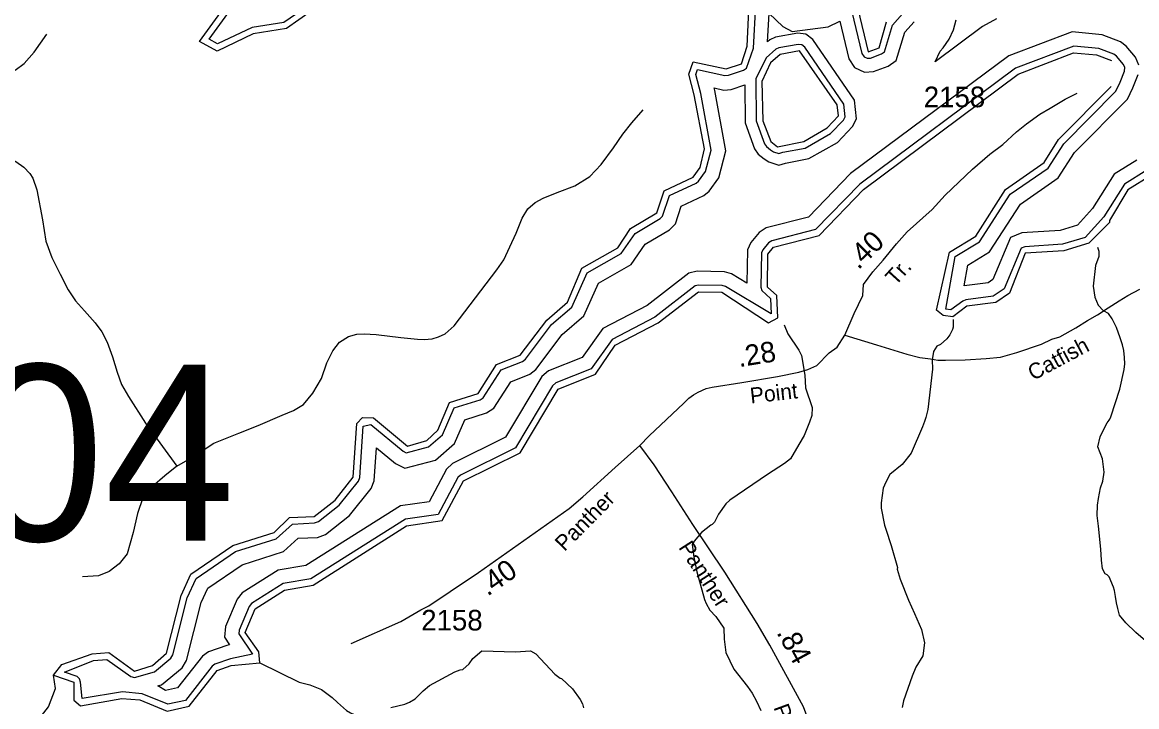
# Model space of a CAD drawing. Extents: x 1473865 to 1648260, y 639067 to 773536.
# Drawn here: x 1621916 to 1628666, y 673312 to 677457 of the extents above; entities that cross this region are included whole.
import ezdxf

# ---------------------------------------------------------------- set-up
doc = ezdxf.new("R2010")
doc.units = 0
for name, color, linetype in [('Exist Hydrographic Buffer Line', 7, 'Continuous'), ('Exist Hydrographic Creek Single Shore', 7, 'Continuous'), ('Exist Hydrographic Island Shore', 7, 'Continuous'), ('Exist Hydrographic Lake Shore', 7, 'Continuous'), ('Exist Hydrographic Misc Water Feature', 7, 'Continuous'), ('Exist Road Non-System Type 51', 7, 'Continuous'), ('Exist Road Secondary Mileage Hundredths English Label', 7, 'Continuous'), ('Exist Road Secondary Structure Pipe Number Label', 7, 'Continuous'), ('Exist Road Secondary Type 51 Attributed', 7, 'Continuous'), ('Exist Road Secondary Type 51 Label', 7, 'Continuous'), ('Exist Road Secondary Type 51 Number Label', 7, 'Continuous')]:
    doc.layers.add(name, color=color, linetype=linetype)

msp = doc.modelspace()

# ---------------------------------------------------------------- linework, layer by layer
at = {"layer": 'Exist Hydrographic Buffer Line'}
for points in [[(1622797.6, 673326.4), (1622643.4, 673390.5), (1622523.2, 673402.2), (1622280.1, 673360.7), (1622268.9, 673459.7), (1622263.6, 673480.1), (1622248.9, 673494.7), (1622171.4, 673521.7), (1622348.3, 673592.4), (1622428.6, 673598.7), (1622573.9, 673495.5), (1622596.9, 673488.1), (1622717.8, 673523.9), (1622816.3, 673605.8), (1622828.7, 673626.1), (1622915.9, 673971.9), (1622969.6, 674088.5), (1623208.7, 674251.2), (1623454.1, 674329.7), (1623552, 674418.5), (1623686.9, 674424.7), (1623709.7, 674433.2), (1623835.7, 674532.4), (1623952.3, 674677.9), (1623960.8, 674700), (1623981.9, 675010.3), (1624028.1, 675021.6), (1624223.4, 674859), (1624242, 674850.3), (1624377.1, 674885.1), (1624461.5, 674958.7), (1624532.7, 675121.3), (1624690.1, 675171.2), (1624708.7, 675183.6), (1624815.8, 675351.9), (1624946.6, 675403.2), (1624963.8, 675416.4), (1625122.3, 675626.4), (1625245.2, 675732.7), (1625336.6, 675939.8), (1625543.6, 676056.7), (1625628.5, 676178.6), (1625780.6, 676269.1), (1625794.6, 676283.5), (1625835.7, 676408.2), (1625996.8, 676482.6), (1626012.4, 676495.5), (1626054.4, 676553.7), (1626087.9, 676682.3), (1626025.3, 677025.2), (1625995.8, 677141.3), (1626006.1, 677171.4), (1626171.5, 677135.5), (1626192.8, 677136.7), (1626284.8, 677167.6), (1626302.6, 677179.9), (1626345.1, 677300.8), (1626358.7, 677563.4)], [(1623654.4, 677562.1), (1623500.7, 677456.9), (1623308.8, 677426.3), (1623098.2, 677327.7), (1623048.2, 677354.4), (1623177.9, 677533)], [(1626430.5, 677339.2), (1626439.5, 677511.4), (1626522.9, 677431.2), (1626578.2, 677401.8), (1626797.7, 677429.5), (1626868.3, 677464.2), (1626923.3, 677236.7), (1626956.5, 677183), (1627018, 677154.3), (1627072.1, 677159), (1627160.4, 677191.8), (1627209.2, 677226.5), (1627261.3, 677398.4), (1627317.4, 677460.4)], [(1626940.3, 677521), (1627001.1, 677269.2), (1627014.3, 677248), (1627033, 677239.3), (1627053.6, 677241), (1627121.1, 677266.1), (1627137.7, 677277.9), (1627187, 677440.4), (1627247.7, 677507.6)], [(1627815.9, 677477.5), (1627731.9, 677430.9), (1627445.4, 677217.4), (1627474.8, 677281.6), (1627493.8, 677303), (1627529.8, 677354.4), (1627556.3, 677411.2), (1627572.5, 677471.9)], [(1628679.6, 677197.2), (1628657.5, 677245.7), (1628602.5, 677313.7), (1628567.3, 677339.1), (1628456.6, 677380.9), (1628274.3, 677399), (1627891.5, 677254.2), (1626932.2, 676541.1), (1626677.1, 676277.3), (1626422.4, 676212.7), (1626378.7, 676185.1), (1626328.4, 676123.3), (1626308.6, 676079.2), (1626305.1, 675877.4), (1626210.7, 675933.8), (1626168.4, 675946.9), (1626002.9, 675950.3), (1625954.1, 675937.6), (1625700.8, 675742.2), (1625431.5, 675602.1), (1625307.4, 675427.9), (1625103, 675345.9), (1625062.3, 675311.4), (1624843.9, 674944.9), (1624521.7, 674785.4), (1624485.4, 674751.5), (1624379.8, 674553.1), (1624207.4, 674527.9), (1623633.7, 674166.4), (1623466.8, 674138.5), (1623248.9, 674001.8), (1623217.2, 673963.7), (1623147.7, 673797.7), (1623140.2, 673732.7), (1623170.8, 673686.9), (1623154.5, 673683.5), (1623044, 673644.3), (1623007.5, 673618.7), (1622857.3, 673426.3), (1622783.4, 673409.7), (1622737.8, 673438.1)], [(1626410.3, 676629.4), (1626437.5, 676612.4), (1626497.4, 676592.9), (1626537.9, 676605.1), (1626680.4, 676632.2), (1626853.7, 676729.6), (1626945, 676825.9), (1626967.9, 676872.3), (1626956.7, 676986), (1626704.9, 677353.6), (1626661.8, 677386.3), (1626613.2, 677390.7), (1626478.7, 677367), (1626443.5, 677350.5), (1626430.5, 677339.2)], [(1628726.4, 676561), (1628590.9, 676476.6), (1628466.4, 676278.2), (1628353.8, 676154.5), (1628216.8, 676112.7), (1627988.6, 676098), (1627965.3, 676088.8), (1627863.3, 675843.3), (1627797.4, 675798.1), (1627630.8, 675776.7), (1627611.8, 675768.9), (1627540.9, 675714.9), (1627510.7, 675719), (1627567.3, 676038.9), (1627713.1, 676128.5), (1627900.4, 676416.3), (1628128.8, 676574.3), (1628223.7, 676721.8), (1628539.3, 677040.2), (1628565.8, 677094.9), (1628591.4, 677161.5), (1628593.5, 677182.8), (1628585.2, 677201), (1628544, 677251.8), (1628527, 677264.1), (1628437.2, 677298), (1628285.7, 677313.1), (1627932.4, 677179.4), (1626988.1, 676477.5), (1626721.1, 676201.4), (1626456.1, 676134.2), (1626435.4, 676121.2), (1626400.8, 676078.7), (1626392.6, 676060.4), (1626389.1, 675854), (1626394.4, 675833.4), (1626447.8, 675784), (1626451.9, 675691.4), (1626176.1, 675856.2), (1626154.8, 675862.8), (1626012.8, 675865.7), (1625992, 675860.3), (1625746.4, 675670.8), (1625488.5, 675536.6), (1625361.7, 675358.8), (1625147.2, 675272.7), (1625127.6, 675256.1), (1624903.7, 674880.3), (1624570.2, 674715.3), (1624553.3, 674699.4), (1624434.2, 674475.8), (1624237.2, 674447), (1623664.3, 674086), (1623497.3, 674058), (1623305.2, 673937.5), (1623290.1, 673919.4), (1623230.1, 673776.2), (1623227.6, 673753.8), (1623310.3, 673629.7), (1623177.3, 673602.1), (1623083.1, 673568.6), (1623066.3, 673556.8), (1622905.2, 673350.5), (1622797.6, 673326.4)], [(1626448.9, 676684.2), (1626466.1, 676673.5), (1626498.1, 676663.1), (1626521.9, 676670.2), (1626657.2, 676695.9), (1626812.1, 676783), (1626889.5, 676864.6), (1626899.4, 676884.8), (1626891.7, 676962.3), (1626655.8, 677306.8), (1626636.7, 677321.4), (1626616, 677323.2), (1626499.1, 677302.6), (1626480.3, 677293.8), (1626420.7, 677242.1), (1626359.5, 677114.4), (1626361.1, 676860.7), (1626411.6, 676721.7), (1626423.3, 676705.2), (1626448.9, 676684.2)], [(1628666.6, 676623.2), (1628529.8, 676537.9), (1628399, 676329.5), (1628307, 676228.5), (1628201.6, 676196.3), (1627969.8, 676181.4), (1627901, 676154), (1627795, 675898.8), (1627766.5, 675879.2), (1627621.4, 675860.6), (1627643.8, 675986.9), (1627773.4, 676066.6), (1627962, 676356.4), (1628190.7, 676514.5), (1628289.8, 676668.6), (1628609.2, 676990.8), (1628643.3, 677061.4), (1628674.3, 677141.9)], [(1622737.8, 673438.1), (1622760.1, 673444.7), (1622883.8, 673547.5), (1622910.8, 673591.6), (1622999.2, 673942.5), (1623039.3, 674029.5), (1623247.6, 674171.3), (1623499.1, 674251.7), (1623587.6, 674332.1), (1623704.6, 674337.4), (1623753.3, 674355.5), (1623898.1, 674469.5), (1624029.5, 674633.6), (1624047.7, 674680.9), (1624061.2, 674879.6), (1624175.9, 674784), (1624233.4, 674757.3), (1624419.2, 674805.1), (1624534.1, 674905.4), (1624597.3, 675049.5), (1624728.7, 675091.1), (1624773, 675120.8), (1624874.6, 675280.5), (1624990.2, 675325.9), (1625026.8, 675353.8), (1625186.9, 675566), (1625317.7, 675679.1), (1625405.3, 675877.6), (1625604.3, 675990), (1625689.8, 676112.7), (1625835.5, 676199.4), (1625871.8, 676236.6), (1625907.3, 676344.4), (1626044, 676407.5), (1626077.1, 676434.8), (1626135.4, 676515.5), (1626178, 676679), (1626111.3, 677044), (1626107.3, 677059.5), (1626164.4, 677047.1), (1626209.5, 677049.5), (1626292.9, 677077.6)], [(1626292.9, 677077.6), (1626294.3, 676848.7), (1626351.9, 676690.3), (1626374, 676659.2), (1626409.3, 676630.2)]]:
    msp.add_lwpolyline(points, dxfattribs=at)
at = {"layer": 'Exist Hydrographic Creek Single Shore'}
msp.add_lwpolyline([(1620492.1, 672660.4), (1620544.8, 672743.5), (1620590.8, 672796.3), (1620680.5, 672842.5), (1621410.3, 672845), (1621535.5, 672868.2), (1621649.1, 673065.5), (1621985.3, 673193.1), (1622075.2, 673310.4), (1622116.9, 673421.7), (1622104.9, 673502)], dxfattribs=at)
at = {"layer": 'Exist Hydrographic Island Shore'}
msp.add_lwpolyline([(1626490, 676702.3), (1626649.1, 676735.1), (1626792, 676817.6), (1626860.1, 676891.7), (1626852.1, 676957.5), (1626623, 677283.8), (1626506, 677263.2), (1626447.1, 677211.9), (1626396, 677098), (1626401, 676861.5), (1626449, 676735.9), (1626490, 676702.3)], dxfattribs=at)
at = {"layer": 'Exist Hydrographic Lake Shore'}
for points in [[(1631149.1, 678045.7), (1630965.1, 678023.1), (1630822.1, 677907.9), (1630661.1, 677668.3), (1630501.1, 677504.1), (1630423, 677328.5), (1630386, 677004.3), (1630278.1, 677055.6), (1630282.1, 677357.6), (1630250.1, 677430.4), (1630276.1, 677590.7), (1630245.1, 677748.9), (1629793, 677630), (1629491.1, 677422.8), (1629338, 677209.2), (1629017, 676828.4), (1628908, 676764.9), (1628755, 676531.7), (1628612, 676442.7), (1628500.7, 676257.6)], [(1622104.9, 673502), (1622156, 673566.6), (1622340, 673631.8), (1622440, 673639.6), (1622596.9, 673528.1), (1622705.9, 673562.1), (1622790, 673635.8), (1622877.9, 673985.3), (1622937.9, 674115.3), (1623191, 674287.5), (1623441.9, 674367.8), (1623534.9, 674457.8), (1623684.9, 674464.6), (1623810.9, 674563.8), (1623920.9, 674702.7), (1623943, 675027.2), (1623976, 675062.7), (1624043, 675061.3), (1624249, 674889.7), (1624366, 674923.4), (1624434, 674987.8), (1624503, 675153.8), (1624678, 675209.3), (1624789, 675384.3), (1624932, 675440.5), (1625093, 675653.8), (1625219, 675762.9), (1625305, 675968), (1625524, 676091.6), (1625600, 676208.2), (1625760.1, 676303.4), (1625803, 676437.1), (1625980, 676519), (1626022, 676577.1), (1626049, 676691.5), (1625986, 677017.7), (1625954, 677143.1), (1625980.1, 677218), (1626180, 677174.6), (1626272.1, 677205.6), (1626307, 677313.2), (1626319, 677572.3)], [(1623667, 677524.1), (1623516, 677418.8), (1623315, 677386.8), (1623097, 677282.9), (1622989, 677340.8), (1623151, 677564.1)], [(1626977, 677539.2), (1627040, 677278.6), (1627107, 677303.6), (1627151, 677460.2)], [(1622104.9, 673502), (1622229, 673460.1), (1622227.9, 673351.8), (1622268.9, 673318.1), (1622519.9, 673362.3), (1622628, 673353.6), (1622794, 673284.6), (1622928, 673314.7), (1623096.9, 673531.1), (1623180.9, 673562.3), (1623355.9, 673578.5), (1623349, 673644.3), (1623266.9, 673760.8), (1623327, 673903.9), (1623504, 674018.6), (1623679, 674047.8), (1624243, 674407.4), (1624460, 674439.1), (1624588, 674679.4), (1624932, 674849.7), (1625162, 675235.6), (1625388, 675326.2), (1625507, 675501.1), (1625768.1, 675637), (1626012, 675825.7), (1626154.1, 675822.8), (1626435, 675636.6), (1626493, 675668.2), (1626487, 675802.9), (1626429, 675853.4), (1626432, 676053.5), (1626466.1, 676095.5), (1626742.1, 676165.4), (1627012, 676445.5), (1627947, 677142.2), (1628282.1, 677273.2), (1628423.1, 677260.6), (1628512.9, 677226.6)], [(1628500.7, 676257.6), (1628500.6, 676244.8), (1628375, 676119.3), (1628224.1, 676073.1), (1627991, 676058.1), (1627896, 675817.1), (1627812, 675759.8), (1627636, 675737), (1627552, 675673.1), (1627494, 675680.9), (1627453.1, 675714.5), (1627532, 676064.1), (1627692.1, 676162.6), (1627871.1, 676444.6), (1628106.1, 676607.2), (1628192.1, 676746.6), (1628510.9, 677068.4)]]:
    msp.add_lwpolyline(points, dxfattribs=at)
at = {"layer": 'Exist Hydrographic Misc Water Feature'}
for points in [[(1628428.6, 676096), (1628436.3, 676070.4), (1628435.9, 676038.4), (1628415.3, 675984.7), (1628401.5, 675858.6), (1628412.7, 675792.7), (1628432, 675743.9), (1628463.7, 675709.6)], [(1628485.9, 675031.7), (1628498.1, 675047.5), (1628502.3, 675053.5), (1628508.4, 675067.4), (1628564.3, 675234.8), (1628589.9, 675354.5), (1628594.3, 675388.5), (1628592.6, 675426.5), (1628587.1, 675468.5), (1628579.6, 675504.7), (1628566.2, 675546.9), (1628542.9, 675609.2), (1628517, 675661.3), (1628494.8, 675693.8), (1628463.7, 675709.6)], [(1626529.7, 675625.6), (1626553, 675569.4), (1626619.8, 675472), (1626635.3, 675439.7), (1626655.9, 675319.5), (1626658.9, 675243.1), (1626701.1, 675123.3), (1626698.6, 675074.9), (1626684, 675035), (1626667.6, 674995.1), (1626651, 674955.2), (1626620.4, 674900.1), (1626569.1, 674812.5), (1626532.7, 674785.3), (1626429.8, 674718.4), (1626201.5, 674563.1), (1626177.3, 674541.4), (1626132.5, 674478.3), (1626107.8, 674430.3), (1626093.8, 674415.1), (1626085.7, 674411.1), (1626031, 674367.1), (1625986.2, 674313.8), (1625974, 674294.4), (1625983.1, 674217.9), (1626001.8, 674129.7), (1626047.6, 673961.4), (1626057.4, 673937.4), (1626080.9, 673896.7), (1626116.3, 673858.3), (1626165.3, 673787.5), (1626166.5, 673721.8), (1626177.3, 673639.6), (1626226, 673538.5), (1626308.8, 673433.4), (1626336.3, 673393.5), (1626363.6, 673344.5), (1626389, 673288.2)], [(1627554.7, 675657.4), (1627554, 675611.5), (1627549.8, 675596), (1627533.3, 675564.3), (1627515, 675540.1), (1627476.5, 675506.4), (1627454.4, 675495.3), (1627436, 675462.9), (1627427.2, 675413), (1627428.6, 675355.5), (1627401.3, 675111.6), (1627388.6, 675063.4), (1627380.4, 675039.8), (1627368, 675008), (1627299.7, 674846.9), (1627244.8, 674779.9), (1627170.1, 674718.2), (1627145.4, 674672.8), (1627130.9, 674635.3), (1627117.8, 674547), (1627117.4, 674515), (1627137.9, 674411.2), (1627145.6, 674386.4), (1627178.3, 674288.1), (1627216.6, 674156), (1627214.6, 674145.4), (1627233.7, 674085.1), (1627284, 673956.9), (1627320.9, 673876.6), (1627361.6, 673779.8), (1627380.5, 673699.7), (1627369.5, 673619.6), (1627328.7, 673552.3), (1627305.8, 673496.1), (1627254, 673347), (1627245.4, 673307)], [(1628475, 674117.4), (1628459, 674147.3), (1628451.7, 674199.2), (1628448.5, 674265.7), (1628434.2, 674405.5), (1628427.2, 674469.7), (1628428, 674533.6), (1628434.6, 674573.7), (1628447.4, 674637.5), (1628459.9, 674677.4), (1628468.6, 674733.1), (1628457.7, 674813.7), (1628430.7, 674885.6), (1628443.6, 674946.1), (1628464, 674989), (1628485.9, 675031.7)], [(1629007.9, 673508.9), (1628996, 673523), (1628984.1, 673533.2), (1628924.6, 673571.9), (1628894.8, 673590.2), (1628866.9, 673602.7), (1628803.3, 673637.4), (1628660.7, 673761.2), (1628599.5, 673819.9), (1628562, 673866.3), (1628550.5, 673906.5), (1628542.9, 673940.6), (1628537.4, 673978.7), (1628531.7, 674014.8), (1628526, 674036.9), (1628498.7, 674099.2), (1628486.8, 674111.3), (1628475, 674117.4)], [(1624148.3, 673308), (1624232.6, 673326.9), (1624260.8, 673338.6), (1624295.1, 673360), (1624343.9, 673407.5), (1624382.2, 673441.2), (1624535.3, 673523.4), (1624567.5, 673534.3), (1624583.6, 673536.4), (1624622, 673571.7), (1624644.4, 673603.3), (1624699.1, 673650.6), (1624903.1, 673644), (1624995.1, 673651.2), (1625027, 673632.4), (1625141.4, 673508.7), (1625174.9, 673484.2), (1625182.9, 673482.4), (1625248.1, 673419.5), (1625295.4, 673354.6), (1625309, 673328.9), (1625314.8, 673305)], [(1623355.9, 673578.5), (1623594.3, 673461.2), (1623658, 673444.3), (1623729.5, 673415.8), (1623793, 673368.5), (1623824.6, 673336.8), (1623880, 673289.6), (1623903.8, 673275.2), (1623925.8, 673264.9)]]:
    msp.add_lwpolyline(points, dxfattribs=at)
at = {"layer": 'Exist Road Non-System Type 51'}
for points in [[(1621873.1, 677168), (1621927.6, 677208.3), (1621989.3, 677277.1), (1622065.2, 677385.1)], [(1622852.7, 674768.9), (1622957.8, 674829.2), (1623076.7, 674908.6), (1623228.3, 674968.9), (1623345.5, 675015.5), (1623490.8, 675077.2), (1623558, 675106.5), (1623620, 675142.7), (1623675.2, 675211.7), (1623728.6, 675299.6), (1623761.4, 675394.5), (1623797.4, 675467.8), (1623837, 675519.6), (1623892.2, 675554.1), (1623942.2, 675567.9), (1623987, 675571.3), (1624059.3, 675566.2), (1624209.2, 675548.9), (1624310.9, 675538.6), (1624350.5, 675535.1), (1624398.8, 675540.3), (1624436.7, 675552.4), (1624478.1, 675571.3), (1624532.6, 675619.3), (1624791.1, 675959), (1624832, 676018.4), (1624869.9, 676097.7), (1624907.8, 676180.5), (1624944, 676271.9), (1624978.5, 676327.1), (1625023.3, 676365.1), (1625071.5, 676392.7), (1625156, 676427.2), (1625262.8, 676466.8), (1625353.6, 676522.8), (1625422.6, 676596.9), (1625496.7, 676697), (1625553.5, 676779.8), (1625608.7, 676848.8), (1625675.9, 676926.4)], [(1621706, 676765.4), (1621742.2, 676712), (1621800.8, 676655.1), (1621878.3, 676613.7), (1621924.8, 676579.2), (1621962.7, 676541.2), (1621980, 676513.6), (1622004, 676442.1), (1622038.5, 676261), (1622059.1, 676131.6), (1622095.2, 676032.8), (1622145.2, 675931.1), (1622193.4, 675837.9), (1622238.2, 675770.6), (1622293.4, 675710.3), (1622357.1, 675637.8), (1622398.5, 675582.7), (1622429.5, 675520.6), (1622462.1, 675430.2), (1622491.4, 675338.7), (1622517.2, 675262.9), (1622560.3, 675190.4), (1622662, 675030), (1622852.7, 674768.9)], [(1622852.7, 674768.9), (1622780, 674710.8), (1622704.2, 674645.2), (1622647.3, 674578), (1622614.6, 674481.4), (1622588.7, 674367.5), (1622551.2, 674237.4), (1622503, 674177.1), (1622442.6, 674130.5), (1622378.9, 674104.6), (1622280.7, 674097.7)]]:
    msp.add_lwpolyline(points, dxfattribs=at)
at = {"layer": 'Exist Road Secondary Type 51 Attributed'}
for points in [[(1626898.9, 675562.4), (1626955, 675693.5), (1627006.5, 675802.7), (1627010.4, 675868.2), (1627067.4, 675945.5), (1627130.1, 676016.9), (1627211.3, 676116.1), (1627276, 676187.2), (1627427.6, 676323.6), (1627506.6, 676410.8), (1627672.2, 676567), (1627775.3, 676657.7), (1627855.9, 676716.9), (1627938.7, 676794.1), (1627999.3, 676843.3), (1628079.9, 676900.5), (1628142.3, 676937.8), (1628233, 676990.8), (1628304.8, 677028)], [(1626898.9, 675562.4), (1627089.2, 675503), (1627274.1, 675446.9), (1627352.1, 675426.6), (1627416, 675418.8), (1627461.3, 675411), (1627508, 675411), (1627626.6, 675412.6), (1627754.2, 675421), (1627840.2, 675429.7), (1627939.9, 675457.1), (1628088.2, 675507.8), (1628152.2, 675539), (1628200.5, 675552.5), (1628298, 675606.4), (1628368.3, 675651.6), (1628427.5, 675685), (1628493.2, 675728.1), (1628559.6, 675770.4), (1628613, 675802.3), (1628685.7, 675841.2)], [(1625657.3, 674893.9), (1625713.5, 674951.6), (1625922.4, 675150.2), (1625952.8, 675179.8), (1625981.7, 675201.1), (1626010.8, 675217.3), (1626057.5, 675238.8), (1626095.2, 675246.6), (1626274.1, 675276.6), (1626490.7, 675311.3), (1626619.7, 675339.2), (1626674.3, 675354.8), (1626727.8, 675378), (1626802.6, 675455.1), (1626850.7, 675490.5), (1626898.9, 675562.4)], [(1623908.4, 673693.9), (1624209.7, 673828.9), (1624330.6, 673899), (1624377.7, 673922.6), (1624508.7, 674009), (1624679.4, 674125.7), (1624816.4, 674222.2), (1625229.3, 674511.6), (1625312.2, 674582.7), (1625506.9, 674760.2), (1625657.3, 674893.9)], [(1627134.4, 670958.6), (1627024.2, 671080.7), (1626749.6, 671336.2), (1626679, 671415.8), (1626658.5, 671448), (1626658.5, 671505.8), (1626671.4, 671583.6), (1626689.4, 671669.7), (1626763.8, 672043.9), (1626792.3, 672218.2), (1626801.5, 672324.3), (1626798.5, 672493.1), (1626792.1, 672594.6), (1626781.3, 672747.6), (1626757.1, 672905.8), (1626702.4, 673162.9), (1626647.2, 673310.7), (1626443.2, 673685.2), (1626367.5, 673815.7), (1626171.2, 674126), (1625976.9, 674415.3), (1625850.6, 674613.6), (1625743.1, 674776.8), (1625657.3, 674893.9)]]:
    msp.add_lwpolyline(points, dxfattribs=at)

# ---------------------------------------------------------------- texts
at = {"layer": 'Exist Road Secondary Mileage Hundredths English Label'}
for s, rotation, p in [('.40', 44.25569, (1626980, 675954.7)), ('.28', 9.10146, (1626258.3, 675368.3)), ('.40', 35.1513, (1624734.4, 673977.7)), ('.84', 298.58421, (1626482.2, 673761.5))]:
    msp.add_text(s, height=125, rotation=rotation, dxfattribs=at).set_placement(p)
at = {"layer": 'Exist Road Secondary Structure Pipe Number Label'}
msp.add_text('P104', height=1066.27, dxfattribs=at).set_placement((1619875.4, 674317.3))
at = {"layer": 'Exist Road Secondary Type 51 Label'}
for s, rotation, p in [('Tr.', 47.72499, (1627205, 675857.7)), ('Catfish', 28.16344, (1628038.7, 675284.7)), ('Point', 6.38074, (1626329, 675148.3)), ('Panther', 45.21226, (1625200.2, 674247.8)), ('Panther', 302.81057, (1625887.7, 674276.6)), ('Point', 290.10729, (1626464.9, 673308.1))]:
    msp.add_text(s, height=95, rotation=rotation, dxfattribs=at).set_placement(p)
at = {"layer": 'Exist Road Secondary Type 51 Number Label'}
for p in [(1627376.2, 676942.8), (1624332.6, 673773.6)]:
    msp.add_text('2158', height=125, dxfattribs=at).set_placement(p)

doc.saveas('drawing.dxf')
